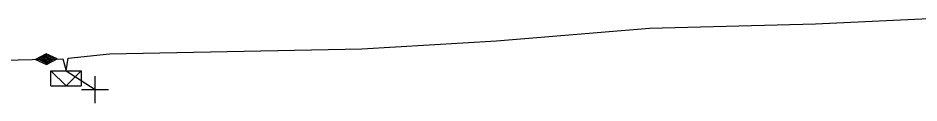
# Model space of a CAD drawing. Extents: x -540466 to -537383, y -1184038 to -1179972.
# Drawn here: x -538225.36 to -538183.68, y -1180299.2 to -1180295.24 of the extents above; entities that cross this region are included whole.
import ezdxf

# ---------------------------------------------------------------- set-up
doc = ezdxf.new("R2010")
doc.units = 0
for name, color, linetype in [('Vrstva 1', 7, 'Continuous'), ('Vrstva 19', 7, 'Continuous'), ('Vrstva 31', 7, 'Continuous'), ('Vrstva 34', 7, 'Continuous'), ('Vrstva 4', 7, 'Continuous'), ('Vrstva 5', 7, 'Continuous'), ('Vrstva 59', 7, 'Continuous'), ('Vrstva 9', 7, 'Continuous')]:
    doc.layers.add(name, color=color, linetype=linetype)

# ---------------------------------------------------------------- blocks, each defined once
blk = doc.blocks.new('NN870')
at = {"layer": 'Vrstva 4'}
for points in [[(0, -0.251), (0.5, 0.001), (0, 0.249), (-0.5, 0.001), (0, -0.251)], [(0.37, -0.003), (0, 0.186), (-0.362, 0.001), (0, -0.188), (0.37, -0.003)], [(0.245, -0.003), (0, 0.123), (-0.252, -0.003), (0, -0.125), (0.245, -0.003)], [(0.122, -0.003), (0, 0.06), (-0.13, -0.003), (0, -0.062), (0.122, -0.003)]]:
    blk.add_lwpolyline(points, dxfattribs=at)
blk = doc.blocks.new('NN800')
at = {"layer": 'Vrstva 1'}
for points in [[(-0.442, 0.442), (0.442, -0.442)], [(-0.442, -0.442), (0.442, 0.442)]]:
    blk.add_lwpolyline(points, dxfattribs=at)
blk = doc.blocks.new('NN630')
at = {"layer": 'Vrstva 9'}
for points in [[(-0.003, -0.7), (-0.703, 0)], [(-0.703, -0.7), (-0.703, 0), (0.697, 0), (0.697, -0.7)], [(-0.003, -0.7), (0.697, 0)], [(-0.703, -0.7), (0.697, -0.7)]]:
    blk.add_lwpolyline(points, dxfattribs=at)

msp = doc.modelspace()

# ---------------------------------------------------------------- linework, layer by layer
at = {"layer": 'Vrstva 5'}
for points in [[(-538223.131, -1180297.694), (-538223.035, -1180297.116), (-538221.13, -1180296.91), (-538209.46, -1180296.68), (-538203.22, -1180296.3), (-538196.15, -1180295.72), (-538188.47, -1180295.52), (-538182.56, -1180295.24)], [(-538253.187, -1180297.6), (-538252.843, -1180297.418), (-538252.25, -1180297.15), (-538248.76, -1180297.37), (-538245.34, -1180297.37), (-538239.2, -1180297.01), (-538228.225, -1180297.258), (-538228.152, -1180297.674), (-538227.974, -1180297.257), (-538224.05, -1180297.154)], [(-538224.05, -1180297.154), (-538223.285, -1180297.134), (-538223.131, -1180297.694)]]:
    msp.add_lwpolyline(points, dxfattribs=at)
at = {"layer": 'Vrstva 59'}
msp.add_lwpolyline([(-538223.131, -1180297.694), (-538221.793, -1180298.572)], dxfattribs=at)

# ---------------------------------------------------------------- block references
at = {"layer": 'Vrstva 19', "rotation": 1.5035972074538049}
msp.add_blockref('NN870', (-538224.05, -1180297.154), dxfattribs=at)
at = {"layer": 'Vrstva 31'}
msp.add_blockref('NN630', (-538223.131, -1180297.694), dxfattribs=at)
at = {"layer": 'Vrstva 34', "rotation": 44.99999995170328}
msp.add_blockref('NN800', (-538221.793, -1180298.572), dxfattribs=at)

doc.saveas('drawing.dxf')
